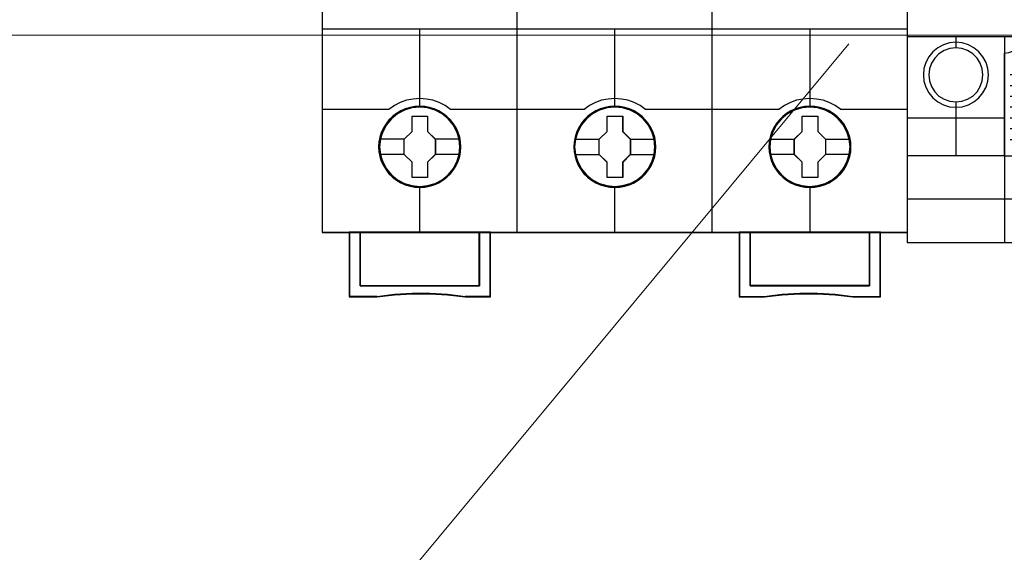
# Model space of a CAD drawing. Header units: millimetres. Extents: x -1290 to 1795, y -4192 to -1311.
# Tile 427 of 656: x 1475 to 1493, y -3669 to -3659. Entities that reach past the tile are written whole.
import ezdxf

# ---------------------------------------------------------------- set-up
doc = ezdxf.new("R2010")
doc.units = ezdxf.units.MM
doc.layers.add('45', color=7, linetype='Continuous')
doc.layers.add('Aparatura', color=7, linetype='Continuous', lineweight=13)
doc.styles.get("Standard").update_dxf_attribs({"font": 'ARIALN.TTF', "width": 0.8})

# ---------------------------------------------------------------- blocks, each defined once
blk = doc.blocks.new('*U197')
at = {"layer": '45', "color": 7}
for points in [[(567.421972, -83.678926), (549.409727, -83.678926), (549.409727, -165.701694), (567.421972, -165.701694), (585.423077, -165.701694), (603.435322, -165.701694), (603.435322, -83.678926), (585.423077, -83.678926), (567.421972, -83.678926)], [(562.207478, -157.791343), (562.185113, -157.33861), (562.112428, -156.891399), (561.955876, -156.460751), (561.776959, -156.046667), (561.542131, -155.654667), (561.262574, -155.306836), (560.932696, -154.986611), (560.56368, -154.710554), (560.194664, -154.467625), (559.764146, -154.279907), (559.333627, -154.152921), (558.875153, -154.070104), (558.42227, -154.048019), (557.963796, -154.070104), (557.522095, -154.152921), (557.074804, -154.279907), (556.661059, -154.467625), (556.269678, -154.710554), (555.911845, -154.986611), (555.576376, -155.306836), (555.313592, -155.654667), (555.067581, -156.046667), (554.8663, -156.460751), (554.748886, -156.891399), (554.659428, -157.33861), (554.625881, -157.791343), (554.659428, -158.238554), (554.748886, -158.680244), (554.8663, -159.110892), (555.067581, -159.524976), (555.313592, -159.916976), (555.576376, -160.275849), (555.911845, -160.596075), (556.269678, -160.872131), (556.661059, -161.104018), (557.074804, -161.286215), (557.522095, -161.424244), (557.963796, -161.512582), (558.42227, -161.534666), (558.875153, -161.512582), (559.333627, -161.424244), (559.764146, -161.286215), (560.194664, -161.104018), (560.56368, -160.872131), (560.932696, -160.596075), (561.262574, -160.275849), (561.542131, -159.916976), (561.776959, -159.524976), (561.955876, -159.110892), (562.112428, -158.680244), (562.185113, -158.238554), (562.207478, -157.791343)], [(562.207478, -157.791343), (562.185113, -157.33861), (562.112428, -156.891399), (561.955876, -156.460751), (561.776959, -156.046667), (561.542131, -155.654667), (561.262574, -155.306836), (560.932696, -154.986611), (560.56368, -154.710554), (560.194664, -154.467625), (559.764146, -154.279907), (559.333627, -154.152921), (558.875153, -154.070104), (558.42227, -154.048019), (557.963796, -154.070104), (557.522095, -154.152921), (557.074804, -154.279907), (556.661059, -154.467625), (556.269678, -154.710554), (555.911845, -154.986611), (555.576376, -155.306836), (555.313592, -155.654667), (555.067581, -156.046667), (554.8663, -156.460751), (554.748886, -156.891399), (554.659428, -157.33861), (554.625881, -157.791343), (554.659428, -158.238554), (554.748886, -158.680244), (554.8663, -159.110892), (555.067581, -159.524976), (555.313592, -159.916976), (555.576376, -160.275849), (555.911845, -160.596075), (556.269678, -160.872131), (556.661059, -161.104018), (557.074804, -161.286215), (557.522095, -161.424244), (557.963796, -161.512582), (558.42227, -161.534666), (558.875153, -161.512582), (559.333627, -161.424244), (559.764146, -161.286215), (560.194664, -161.104018), (560.56368, -160.872131), (560.932696, -160.596075), (561.262574, -160.275849), (561.542131, -159.916976), (561.776959, -159.524976), (561.955876, -159.110892), (562.112428, -158.680244), (562.185113, -158.238554), (562.207478, -157.791343)], [(562.191362, -157.790445), (562.169092, -157.339558), (562.096716, -156.89417), (561.94083, -156.465278), (561.762674, -156.052882), (561.528844, -155.66248), (561.250475, -155.316067), (560.922, -154.997147), (560.554553, -154.722216), (560.187106, -154.480277), (559.758417, -154.293324), (559.329729, -154.166856), (558.873204, -154.084377), (558.422247, -154.062382), (557.965722, -154.084377), (557.525899, -154.166856), (557.080508, -154.293324), (556.668522, -154.480277), (556.278806, -154.722216), (555.922494, -154.997147), (555.588451, -155.316067), (555.326784, -155.66248), (555.081819, -156.052882), (554.881394, -156.465278), (554.764479, -156.89417), (554.675401, -157.339558), (554.641996, -157.790445), (554.675401, -158.235833), (554.764479, -158.675722), (554.881394, -159.104615), (555.081819, -159.517011), (555.326784, -159.907413), (555.588451, -160.264823), (555.922494, -160.583743), (556.278806, -160.858674), (556.668522, -161.089616), (557.080508, -161.27107), (557.525899, -161.408536), (557.965722, -161.496513), (558.422247, -161.518508), (558.873204, -161.496513), (559.329729, -161.408536), (559.758417, -161.27107), (560.187106, -161.089616), (560.554553, -160.858674), (560.922, -160.583743), (561.250475, -160.264823), (561.528844, -159.907413), (561.762674, -159.517011), (561.94083, -159.104615), (562.096716, -158.675722), (562.169092, -158.235833), (562.191362, -157.790445)], [(580.208847, -157.796661), (580.186481, -157.349458), (580.113794, -156.902255), (579.957238, -156.466094), (579.778316, -156.052017), (579.543481, -155.665545), (579.263915, -155.312199), (578.934028, -154.99198), (578.570593, -154.715929), (578.195975, -154.473003), (577.765444, -154.29081), (577.334913, -154.158305), (576.876426, -154.07549), (576.42353, -154.053405), (575.970634, -154.07549), (575.523329, -154.158305), (575.076024, -154.29081), (574.662267, -154.473003), (574.270875, -154.715929), (573.913031, -154.99198), (573.577553, -155.312199), (573.314761, -155.665545), (573.068744, -156.052017), (572.873048, -156.466094), (572.750039, -156.902255), (572.660578, -157.349458), (572.632621, -157.796661), (572.660578, -158.249385), (572.750039, -158.685547), (572.873048, -159.116187), (573.068744, -159.530264), (573.314761, -159.922256), (573.577553, -160.281123), (573.913031, -160.601343), (574.270875, -160.882915), (574.662267, -161.109277), (575.076024, -161.296992), (575.523329, -161.429497), (575.970634, -161.517833), (576.42353, -161.545438), (576.876426, -161.517833), (577.334913, -161.429497), (577.765444, -161.296992), (578.195975, -161.109277), (578.570593, -160.882915), (578.934028, -160.601343), (579.263915, -160.281123), (579.543481, -159.922256), (579.778316, -159.530264), (579.957238, -159.116187), (580.113794, -158.685547), (580.186481, -158.249385), (580.208847, -157.796661)], [(580.208847, -157.796661), (580.186481, -157.349458), (580.113794, -156.902255), (579.957238, -156.466094), (579.778316, -156.052017), (579.543481, -155.665545), (579.263915, -155.312199), (578.934028, -154.99198), (578.570593, -154.715929), (578.195975, -154.473003), (577.765444, -154.29081), (577.334913, -154.158305), (576.876426, -154.07549), (576.42353, -154.053405), (575.970634, -154.07549), (575.523329, -154.158305), (575.076024, -154.29081), (574.662267, -154.473003), (574.270875, -154.715929), (573.913031, -154.99198), (573.577553, -155.312199), (573.314761, -155.665545), (573.068744, -156.052017), (572.873048, -156.466094), (572.750039, -156.902255), (572.660578, -157.349458), (572.632621, -157.796661), (572.660578, -158.249385), (572.750039, -158.685547), (572.873048, -159.116187), (573.068744, -159.530264), (573.314761, -159.922256), (573.577553, -160.281123), (573.913031, -160.601343), (574.270875, -160.882915), (574.662267, -161.109277), (575.076024, -161.296992), (575.523329, -161.429497), (575.970634, -161.517833), (576.42353, -161.545438), (576.876426, -161.517833), (577.334913, -161.429497), (577.765444, -161.296992), (578.195975, -161.109277), (578.570593, -160.882915), (578.934028, -160.601343), (579.263915, -160.281123), (579.543481, -159.922256), (579.778316, -159.530264), (579.957238, -159.116187), (580.113794, -158.685547), (580.186481, -158.249385), (580.208847, -157.796661)], [(580.192731, -157.796673), (580.170461, -157.351399), (580.098083, -156.906125), (579.942192, -156.471845), (579.764031, -156.059554), (579.530196, -155.674749), (579.251819, -155.322928), (578.923336, -155.00409), (578.561447, -154.729229), (578.188423, -154.487352), (577.759723, -154.305944), (577.331024, -154.174011), (576.874487, -154.091552), (576.423518, -154.069564), (575.972548, -154.091552), (575.527147, -154.174011), (575.081745, -154.305944), (574.669748, -154.487352), (574.280021, -154.729229), (573.9237, -155.00409), (573.589649, -155.322928), (573.327975, -155.674749), (573.083004, -156.059554), (572.888141, -156.471845), (572.765655, -156.906125), (572.676575, -157.351399), (572.648737, -157.796673), (572.676575, -158.247445), (572.765655, -158.681724), (572.888141, -159.110507), (573.083004, -159.522798), (573.327975, -159.9131), (573.589649, -160.270419), (573.9237, -160.589257), (574.280021, -160.869615), (574.669748, -161.095), (575.081745, -161.281905), (575.527147, -161.413839), (575.972548, -161.501794), (576.423518, -161.52928), (576.874487, -161.501794), (577.331024, -161.413839), (577.759723, -161.281905), (578.188423, -161.095), (578.561447, -160.869615), (578.923336, -160.589257), (579.251819, -160.270419), (579.530196, -159.9131), (579.764031, -159.522798), (579.942192, -159.110507), (580.098083, -158.681724), (580.170461, -158.247445), (580.192731, -157.796673)], [(598.215587, -157.796729), (598.193223, -157.343996), (598.120538, -156.896785), (597.963986, -156.466137), (597.785069, -156.052053), (597.550241, -155.660053), (597.270683, -155.312222), (596.940806, -154.991997), (596.57179, -154.715941), (596.202774, -154.473011), (595.772256, -154.285293), (595.341737, -154.158307), (594.883263, -154.07549), (594.43038, -154.053405), (593.971906, -154.07549), (593.530205, -154.158307), (593.082913, -154.285293), (592.669168, -154.473011), (592.277788, -154.715941), (591.919954, -154.991997), (591.584485, -155.312222), (591.321701, -155.660053), (591.075691, -156.052053), (590.87441, -156.466137), (590.756996, -156.896785), (590.667537, -157.343996), (590.63399, -157.796729), (590.667537, -158.24394), (590.756996, -158.68563), (590.87441, -159.116278), (591.075691, -159.530362), (591.321701, -159.922362), (591.584485, -160.281235), (591.919954, -160.601461), (592.277788, -160.877517), (592.669168, -161.109404), (593.082913, -161.291602), (593.530205, -161.42963), (593.971906, -161.517968), (594.43038, -161.540052), (594.883263, -161.517968), (595.341737, -161.42963), (595.772256, -161.291602), (596.202774, -161.109404), (596.57179, -160.877517), (596.940806, -160.601461), (597.270683, -160.281235), (597.550241, -159.922362), (597.785069, -159.530362), (597.963986, -159.116278), (598.120538, -158.68563), (598.193223, -158.24394), (598.215587, -157.796729)], [(598.215587, -157.796729), (598.193223, -157.343996), (598.120538, -156.896785), (597.963986, -156.466137), (597.785069, -156.052053), (597.550241, -155.660053), (597.270683, -155.312222), (596.940806, -154.991997), (596.57179, -154.715941), (596.202774, -154.473011), (595.772256, -154.285293), (595.341737, -154.158307), (594.883263, -154.07549), (594.43038, -154.053405), (593.971906, -154.07549), (593.530205, -154.158307), (593.082913, -154.285293), (592.669168, -154.473011), (592.277788, -154.715941), (591.919954, -154.991997), (591.584485, -155.312222), (591.321701, -155.660053), (591.075691, -156.052053), (590.87441, -156.466137), (590.756996, -156.896785), (590.667537, -157.343996), (590.63399, -157.796729), (590.667537, -158.24394), (590.756996, -158.68563), (590.87441, -159.116278), (591.075691, -159.530362), (591.321701, -159.922362), (591.584485, -160.281235), (591.919954, -160.601461), (592.277788, -160.877517), (592.669168, -161.109404), (593.082913, -161.291602), (593.530205, -161.42963), (593.971906, -161.517968), (594.43038, -161.540052), (594.883263, -161.517968), (595.341737, -161.42963), (595.772256, -161.291602), (596.202774, -161.109404), (596.57179, -160.877517), (596.940806, -160.601461), (597.270683, -160.281235), (597.550241, -159.922362), (597.785069, -159.530362), (597.963986, -159.116278), (598.120538, -158.68563), (598.193223, -158.24394), (598.215587, -157.796729)], [(598.199472, -157.796729), (598.177202, -157.345951), (598.104826, -156.90067), (597.948939, -156.471881), (597.770783, -156.059584), (597.536953, -155.669276), (597.258585, -155.322947), (596.930109, -155.004104), (596.562662, -154.729239), (596.195215, -154.487358), (595.766527, -154.30045), (595.337839, -154.174012), (594.881314, -154.091553), (594.430356, -154.069564), (593.973831, -154.091553), (593.534008, -154.174012), (593.088618, -154.30045), (592.676632, -154.487358), (592.286915, -154.729239), (591.930603, -155.004104), (591.59656, -155.322947), (591.334894, -155.669276), (591.089929, -156.059584), (590.889503, -156.471881), (590.772588, -156.90067), (590.68351, -157.345951), (590.650106, -157.796729), (590.68351, -158.24201), (590.772588, -158.681793), (590.889503, -159.110582), (591.089929, -159.522879), (591.334894, -159.913187), (591.59656, -160.270511), (591.930603, -160.589354), (592.286915, -160.864219), (592.676632, -161.095105), (593.088618, -161.276516), (593.534008, -161.413948), (593.973831, -161.501905), (594.430356, -161.523894), (594.881314, -161.501905), (595.337839, -161.413948), (595.766527, -161.276516), (596.195215, -161.095105), (596.562662, -160.864219), (596.930109, -160.589354), (597.258585, -160.270511), (597.536953, -159.913187), (597.770783, -159.522879), (597.948939, -159.110582), (598.104826, -158.681793), (598.177202, -158.24201), (598.199472, -157.796729)], [(557.707075, -154.943903), (559.148287, -154.943903), (559.148287, -156.370495), (559.868893, -157.072732), (559.868893, -158.493795), (559.148287, -159.21262), (559.148287, -160.622624), (557.707075, -160.622624), (557.707075, -159.21262), (556.975209, -158.493795), (556.975209, -157.072732), (557.707075, -156.370495), (557.707075, -154.943903)], [(557.707075, -154.943903), (559.148287, -154.943903), (559.148287, -154.943903), (559.148287, -156.370495), (559.148287, -156.370495), (559.868893, -157.072732), (559.868893, -157.072732), (559.868893, -158.493795), (559.868893, -158.493795), (559.148287, -159.21262), (559.148287, -159.21262), (559.148287, -160.622624), (559.148287, -160.622624), (557.707075, -160.622624), (557.707075, -160.622624), (557.707075, -159.21262), (557.707075, -159.21262), (556.975209, -158.493795), (556.975209, -158.493795), (556.975209, -157.072732), (556.975209, -157.072732), (557.707075, -156.370495), (557.707075, -156.370495), (557.707075, -154.943903), (557.707075, -154.943903)], [(557.715038, -154.960062), (559.140198, -154.960062), (559.140198, -156.378535), (559.852778, -157.076776), (559.852778, -158.489751), (559.140198, -159.204486), (559.140198, -160.606466), (557.715038, -160.606466), (557.715038, -159.204486), (556.991325, -158.489751), (556.991325, -157.076776), (557.715038, -156.378535), (557.715038, -154.960062)], [(575.714073, -154.954676), (577.155286, -154.954676), (577.155286, -156.375738), (577.870262, -157.083505), (577.870262, -158.504567), (577.155286, -159.223392), (577.155286, -160.633396), (575.714073, -160.633396), (575.714073, -159.223392), (574.976578, -158.504567), (574.976578, -157.083505), (575.714073, -156.375738), (575.714073, -154.954676)], [(575.714073, -154.954676), (577.155286, -154.954676), (577.155286, -154.954676), (577.155286, -156.375738), (577.155286, -156.375738), (577.870262, -157.083505), (577.870262, -157.083505), (577.870262, -158.504567), (577.870262, -158.504567), (577.155286, -159.223392), (577.155286, -159.223392), (577.155286, -160.633396), (577.155286, -160.633396), (575.714073, -160.633396), (575.714073, -160.633396), (575.714073, -159.223392), (575.714073, -159.223392), (574.976578, -158.504567), (574.976578, -158.504567), (574.976578, -157.083505), (574.976578, -157.083505), (575.714073, -156.375738), (575.714073, -156.375738), (575.714073, -154.954676), (575.714073, -154.954676)], [(575.721974, -154.970834), (577.147134, -154.970834), (577.147134, -156.383809), (577.854146, -157.087548), (577.854146, -158.500523), (577.147134, -159.215258), (577.147134, -160.617238), (575.721974, -160.617238), (575.721974, -159.215258), (574.992693, -158.500523), (574.992693, -157.087548), (575.721974, -156.383809), (575.721974, -154.970834)], [(593.715184, -154.954676), (595.156397, -154.954676), (595.156397, -156.375774), (595.877003, -157.078029), (595.877003, -158.499127), (595.156397, -159.217971), (595.156397, -160.62801), (593.715184, -160.62801), (593.715184, -159.217971), (592.983318, -158.499127), (592.983318, -157.078029), (593.715184, -156.375774), (593.715184, -154.954676)], [(593.715184, -154.954676), (595.156397, -154.954676), (595.156397, -154.954676), (595.156397, -156.375774), (595.156397, -156.375774), (595.877003, -157.078029), (595.877003, -157.078029), (595.877003, -158.499127), (595.877003, -158.499127), (595.156397, -159.217971), (595.156397, -159.217971), (595.156397, -160.62801), (595.156397, -160.62801), (593.715184, -160.62801), (593.715184, -160.62801), (593.715184, -159.217971), (593.715184, -159.217971), (592.983318, -158.499127), (592.983318, -158.499127), (592.983318, -157.078029), (592.983318, -157.078029), (593.715184, -156.375774), (593.715184, -156.375774), (593.715184, -154.954676), (593.715184, -154.954676)], [(593.723148, -154.970834), (595.148308, -154.970834), (595.148308, -156.383837), (595.860887, -157.082092), (595.860887, -158.495095), (595.148308, -159.209844), (595.148308, -160.611852), (593.723148, -160.611852), (593.723148, -159.209844), (592.999434, -158.495095), (592.999434, -157.082092), (593.723148, -156.383837), (593.723148, -154.970834)], [(563.935493, -170.633081), (552.908192, -170.633081), (552.908192, -165.669378), (551.914842, -165.669378), (551.914842, -171.63356), (554.465184, -171.63356), (556.089144, -171.45668), (557.724265, -171.36824), (559.359386, -171.36824), (560.988927, -171.45668), (562.624048, -171.63356), (564.940004, -171.63356), (564.940004, -165.669378), (563.935493, -165.669378), (563.935493, -170.633081)], [(563.937242, -170.637136), (563.937242, -165.669378), (558.422051, -165.669378), (552.90686, -165.669378), (552.90686, -170.637136), (563.937242, -170.637136)], [(587.906836, -165.669378), (587.906836, -171.63356), (590.222792, -171.63356), (591.857913, -171.45668), (593.487454, -171.36824), (595.122575, -171.36824), (596.757696, -171.45668), (598.381656, -171.63356), (600.931998, -171.63356), (600.931998, -165.669378), (599.938648, -165.669378), (599.938648, -170.633081), (588.911347, -170.633081), (588.911347, -165.669378), (587.906836, -165.669378)], [(594.423893, -165.669378), (588.907807, -165.669378), (588.907807, -170.637136), (599.93998, -170.637136), (599.93998, -165.669378), (594.423893, -165.669378)]]:
    blk.add_lwpolyline(points, close=True, dxfattribs=at)
at = {"layer": '45', "color": 139}
for points in [[(567.421972, -83.678926), (549.409727, -83.678926), (549.409727, -165.701694), (567.421972, -165.701694), (585.423077, -165.701694), (603.435322, -165.701694), (603.435322, -83.678926), (585.423077, -83.678926), (567.421972, -83.678926)], [(567.427939, -83.695084), (549.425843, -83.695084), (549.425843, -165.685536), (567.427939, -165.685536), (585.418901, -165.685536), (603.420997, -165.685536), (603.420997, -83.695084), (585.418901, -83.695084), (567.427939, -83.695084)], [(562.123317, -157.785889), (562.050636, -157.068111), (561.843774, -156.388982), (561.502731, -155.754024), (561.044279, -155.196366), (560.479601, -154.743613), (559.836651, -154.40681), (559.137792, -154.191476), (558.41657, -154.12522), (557.695347, -154.191476), (557.00767, -154.40681), (556.36472, -154.743613), (555.800042, -155.196366), (555.341591, -155.754024), (555.000547, -156.388982), (554.782503, -157.068111), (554.715413, -157.785889), (554.782503, -158.503667), (555.000547, -159.188317), (555.341591, -159.817754), (555.800042, -160.375412), (556.36472, -160.828165), (557.00767, -161.164968), (557.695347, -161.37478), (558.41657, -161.45208), (559.137792, -161.37478), (559.836651, -161.164968), (560.479601, -160.828165), (561.044279, -160.375412), (561.502731, -159.817754), (561.843774, -159.188317), (562.050636, -158.503667), (562.123317, -157.785889)], [(562.128689, -157.791343), (562.05601, -157.073551), (561.849154, -156.388888), (561.50253, -155.753919), (561.038502, -155.201772), (560.485022, -154.749011), (559.84209, -154.40668), (559.143252, -154.196864), (558.422051, -154.130606), (557.70085, -154.196864), (557.002012, -154.40668), (556.364671, -154.749011), (555.805601, -155.201772), (555.335981, -155.753919), (554.994948, -156.388888), (554.788092, -157.073551), (554.715413, -157.791343), (554.788092, -158.503613), (554.994948, -159.193797), (555.335981, -159.823245), (555.805601, -160.375392), (556.364671, -160.828153), (557.002012, -161.170484), (557.70085, -161.3803), (558.422051, -161.45208), (559.143252, -161.3803), (559.84209, -161.170484), (560.485022, -160.828153), (561.038502, -160.375392), (561.50253, -159.823245), (561.849154, -159.193797), (562.05601, -158.503613), (562.128689, -157.791343)], [(580.130058, -157.785889), (580.051788, -157.068111), (579.844932, -156.388982), (579.503899, -155.754024), (579.045461, -155.196366), (578.4808, -154.743613), (577.837869, -154.40681), (577.144621, -154.191476), (576.417829, -154.12522), (575.696628, -154.191476), (575.008971, -154.40681), (574.36604, -154.743613), (573.801379, -155.196366), (573.342941, -155.754024), (573.001908, -156.388982), (572.789461, -157.068111), (572.716782, -157.785889), (572.789461, -158.503667), (573.001908, -159.188317), (573.342941, -159.817754), (573.801379, -160.375412), (574.36604, -160.828165), (575.008971, -161.164968), (575.696628, -161.37478), (576.417829, -161.45208), (577.144621, -161.37478), (577.837869, -161.164968), (578.4808, -160.828165), (579.045461, -160.375412), (579.503899, -159.817754), (579.844932, -159.188317), (580.051788, -158.503667), (580.130058, -157.785889)], [(580.130058, -157.791343), (580.057379, -157.073551), (579.850523, -156.388888), (579.503899, -155.753919), (579.03987, -155.201772), (578.486391, -154.749011), (577.843459, -154.40668), (577.144621, -154.196864), (576.42342, -154.130606), (575.702219, -154.196864), (575.003381, -154.40668), (574.36604, -154.749011), (573.806969, -155.201772), (573.342941, -155.753919), (572.996317, -156.388888), (572.789461, -157.073551), (572.716782, -157.791343), (572.789461, -158.503613), (572.996317, -159.193797), (573.342941, -159.823245), (573.806969, -160.375392), (574.36604, -160.828153), (575.003381, -161.170484), (575.702219, -161.3803), (576.42342, -161.45208), (577.144621, -161.3803), (577.843459, -161.170484), (578.486391, -160.828153), (579.03987, -160.375392), (579.503899, -159.823245), (579.850523, -159.193797), (580.057379, -158.503613), (580.130058, -157.791343)], [(598.131427, -157.791343), (598.058748, -157.073551), (597.851892, -156.388888), (597.510859, -155.753919), (597.041239, -155.201772), (596.487759, -154.749011), (595.844828, -154.40668), (595.14599, -154.196864), (594.424789, -154.130606), (593.703588, -154.196864), (593.004749, -154.40668), (592.367409, -154.749011), (591.808338, -155.201772), (591.34431, -155.753919), (590.997686, -156.388888), (590.79083, -157.073551), (590.718151, -157.791343), (590.79083, -158.503613), (590.997686, -159.193797), (591.34431, -159.823245), (591.808338, -160.375392), (592.367409, -160.828153), (593.004749, -161.170484), (593.703588, -161.3803), (594.424789, -161.45208), (595.14599, -161.3803), (595.844828, -161.170484), (596.487759, -160.828153), (597.041239, -160.375392), (597.510859, -159.823245), (597.851892, -159.193797), (598.058748, -158.503613), (598.131427, -157.791343)], [(598.131427, -157.785889), (598.053155, -157.068111), (597.846293, -156.388982), (597.505249, -155.754024), (597.046798, -155.196366), (596.48212, -154.743613), (595.83917, -154.40681), (595.145902, -154.191476), (594.424679, -154.12522), (593.697866, -154.191476), (593.010189, -154.40681), (592.367239, -154.743613), (591.802561, -155.196366), (591.344109, -155.754024), (591.003066, -156.388982), (590.790613, -157.068111), (590.723523, -157.785889), (590.790613, -158.503667), (591.003066, -159.188317), (591.344109, -159.817754), (591.802561, -160.375412), (592.367239, -160.828165), (593.010189, -161.164968), (593.697866, -161.37478), (594.424679, -161.45208), (595.145902, -161.37478), (595.83917, -161.164968), (596.48212, -160.828165), (597.046798, -160.375412), (597.505249, -159.817754), (597.846293, -159.188317), (598.053155, -158.503667), (598.131427, -157.785889)]]:
    blk.add_lwpolyline(points, close=True, dxfattribs=at)
for points in [[(567.411096, -165.701694), (567.411096, -119.964925)], [(585.401721, -165.701694), (585.401721, -119.964925)], [(549.409727, -146.900695), (567.445119, -146.900695)], [(558.405935, -146.900695), (558.405935, -154.146764)], [(567.411096, -146.900695), (585.433953, -146.900695)], [(576.407304, -146.900695), (576.407304, -154.146764)], [(585.401721, -146.900695), (603.435322, -146.900695)], [(594.408673, -146.900695), (594.408673, -154.146764)], [(561.27097, -154.34964), (560.761614, -153.986419), (560.218675, -153.702652), (559.642152, -153.492665), (559.037643, -153.373483), (558.421938, -153.32808), (557.806234, -153.373483), (557.207322, -153.492665), (556.625202, -153.702652), (556.082263, -153.986419), (555.578505, -154.34964)], [(579.266967, -154.34964), (578.763189, -153.986419), (578.220228, -153.702652), (577.638085, -153.492665), (577.039149, -153.373483), (576.42342, -153.32808), (575.807691, -153.373483), (575.208755, -153.492665), (574.626612, -153.702652), (574.083651, -153.986419), (573.579873, -154.34964)], [(597.268335, -154.34964), (596.764419, -153.986419), (596.21571, -153.702652), (595.639006, -153.492665), (595.039905, -153.373483), (594.424007, -153.32808), (593.808109, -153.373483), (593.203409, -153.492665), (592.626705, -153.702652), (592.083595, -153.986419), (591.57408, -154.34964)], [(549.409727, -154.317323), (555.610736, -154.317323)], [(561.238738, -154.317323), (567.445119, -154.317323)], [(567.411096, -154.317323), (573.612105, -154.317323)], [(579.234735, -154.317323), (585.433953, -154.317323)], [(585.401721, -154.317323), (591.608102, -154.317323)], [(597.236104, -154.317323), (603.435322, -154.317323)], [(558.405935, -161.430535), (558.405935, -165.701694)], [(576.407304, -161.430535), (576.407304, -165.701694)], [(594.408673, -161.430535), (594.408673, -165.701694)], [(551.914842, -165.669378), (551.914842, -171.63356)], [(558.438167, -165.669378), (551.914842, -165.669378)], [(552.90686, -165.669378), (552.90686, -170.637136)], [(563.905011, -170.637136), (563.905011, -165.669378)], [(564.907773, -165.669378), (564.907773, -171.63356)], [(587.906836, -165.669378), (587.906836, -171.63356)], [(588.907807, -170.637136), (588.907807, -165.669378)], [(599.907748, -165.669378), (599.907748, -170.637136)], [(600.897976, -165.669378), (600.897976, -171.63356)], [(552.90686, -170.604819), (563.937242, -170.604819)], [(599.93998, -170.604819), (588.907807, -170.604819)], [(554.491582, -171.599448), (551.914842, -171.599448)], [(562.63007, -171.63356), (560.992573, -171.434874), (559.360665, -171.335531), (557.723167, -171.335531), (556.08567, -171.434874), (554.459351, -171.63356)], [(564.940004, -171.599448), (562.597839, -171.599448)], [(587.906836, -171.599448), (590.249001, -171.599448)], [(598.387489, -171.63356), (596.76117, -171.434874), (595.123672, -171.335531), (593.486175, -171.335531), (591.854267, -171.434874), (590.21677, -171.63356)], [(598.355258, -171.599448), (600.931998, -171.599448)]]:
    blk.add_lwpolyline(points, dxfattribs=at)
at = {"layer": '45', "color": 59}
blk.add_lwpolyline([(567.411096, -165.701694), (567.411096, -119.964925)], dxfattribs=at)
at = {"layer": '45', "color": 7}
for points in [[(554.699297, -157.060632), (557.00744, -157.060632)], [(559.836662, -157.060632), (562.134061, -157.060632)], [(572.706038, -157.071404), (575.008809, -157.071404)], [(577.838031, -157.071404), (580.13543, -157.071404)], [(590.705616, -157.066018), (593.01555, -157.066018)], [(595.844771, -157.066018), (598.142171, -157.066018)], [(554.699297, -158.473579), (557.00744, -158.473579)], [(559.836662, -158.473579), (562.134061, -158.473579)], [(572.706038, -158.484351), (575.008809, -158.484351)], [(577.838031, -158.484351), (580.13543, -158.484351)], [(590.705616, -158.478965), (593.01555, -158.478965)], [(595.844771, -158.478965), (598.142171, -158.478965)]]:
    blk.add_lwpolyline(points, dxfattribs=at)
at = {"layer": '45', "color": 59}
for points in [[(563.935493, -170.633081), (552.908192, -170.633081), (552.908192, -165.669378), (551.914842, -165.669378), (551.914842, -171.63356), (554.465184, -171.63356), (556.089144, -171.45668), (557.724265, -171.36824), (559.359386, -171.36824), (560.988927, -171.45668), (562.624048, -171.63356), (564.940004, -171.63356), (564.940004, -165.669378), (563.935493, -165.669378), (563.935493, -170.633081)], [(563.921863, -170.622043), (552.92185, -170.622043), (552.92185, -165.683741), (551.930958, -165.683741), (551.930958, -171.617402), (554.474989, -171.617402), (556.09493, -171.441427), (557.726005, -171.353439), (559.35708, -171.353439), (560.982588, -171.441427), (562.613663, -171.617402), (564.923888, -171.617402), (564.923888, -165.683741), (563.921863, -165.683741), (563.921863, -170.622043)], [(563.937242, -170.637136), (563.937242, -165.669378), (558.422051, -165.669378), (552.90686, -165.669378), (552.90686, -170.637136), (563.937242, -170.637136)], [(563.922917, -170.622773), (563.922917, -165.683741), (558.422051, -165.683741), (552.921185, -165.683741), (552.921185, -170.622773), (563.922917, -170.622773)], [(587.906836, -165.669378), (587.906836, -171.63356), (590.222792, -171.63356), (591.857913, -171.45668), (593.487454, -171.36824), (595.122575, -171.36824), (596.757696, -171.45668), (598.381656, -171.63356), (600.931998, -171.63356), (600.931998, -165.669378), (599.938648, -165.669378), (599.938648, -170.633081), (588.911347, -170.633081), (588.911347, -165.669378), (587.906836, -165.669378)], [(587.922952, -165.683741), (587.922952, -171.617402), (590.233177, -171.617402), (591.864252, -171.441427), (593.48976, -171.353439), (595.120835, -171.353439), (596.75191, -171.441427), (598.371851, -171.617402), (600.915882, -171.617402), (600.915882, -165.683741), (599.92499, -165.683741), (599.92499, -170.622043), (588.924977, -170.622043), (588.924977, -165.683741), (587.922952, -165.683741)], [(594.423893, -165.669378), (588.907807, -165.669378), (588.907807, -170.637136), (599.93998, -170.637136), (599.93998, -165.669378), (594.423893, -165.669378)], [(594.423893, -165.683741), (588.923923, -165.683741), (588.923923, -170.622773), (599.923864, -170.622773), (599.923864, -165.683741), (594.423893, -165.683741)]]:
    blk.add_lwpolyline(points, close=True, dxfattribs=at)
blk = doc.blocks.new('*U199')
at = {"layer": '45', "color": 7}
for points in [[(621.391924, -83.678926), (612.397416, -83.678926), (612.397416, -83.678926), (603.397718, -83.678926), (603.397718, -83.678926), (603.397718, -166.635281), (603.397718, -166.635281), (612.397416, -166.635281), (612.397416, -166.635281), (621.391924, -166.635281), (621.391924, -166.635281), (621.391924, -83.678926), (621.391924, -83.678926)], [(621.386553, -83.682516), (612.397415, -83.682516), (603.40309, -83.682516), (603.40309, -166.63169), (612.397415, -166.63169), (621.386553, -166.63169), (621.386553, -83.682516)], [(621.390672, -91.668888), (612.392135, -91.668888), (612.407713, -91.637752), (612.407713, -101.113607), (612.392135, -101.17588), (612.78157, -101.217395), (613.13985, -101.373078), (613.451398, -101.606601), (613.695443, -101.917965), (613.840832, -102.286413), (613.897949, -102.675619), (613.892757, -102.66524), (619.890051, -102.66524), (619.895243, -102.675619), (619.941975, -102.286413), (620.097749, -101.917965), (620.33141, -101.606601), (620.642958, -101.373078), (621.011622, -101.217395), (621.390672, -101.17588), (621.40625, -101.113607), (621.40625, -91.637752), (621.390672, -91.668888)], [(621.387106, -91.672459), (612.397507, -91.672459), (612.413069, -91.641343), (612.413069, -101.111033), (612.397507, -101.173265), (612.786555, -101.214753), (613.144479, -101.370334), (613.455717, -101.603706), (613.699521, -101.914868), (613.844765, -102.283076), (613.901826, -102.672028), (613.896638, -102.661656), (619.887975, -102.661656), (619.893163, -102.672028), (619.939848, -102.283076), (620.095468, -101.914868), (620.328896, -101.603706), (620.640135, -101.370334), (621.008433, -101.214753), (621.387106, -101.173265), (621.402668, -101.111033), (621.402668, -91.641343), (621.387106, -91.672459)], [(618.088182, -119.656123), (618.897554, -119.656123), (618.897554, -119.656123), (618.897554, -124.654403), (618.897554, -124.654403), (618.088182, -124.654403), (618.088182, -124.654403), (618.088182, -119.656123), (618.088182, -119.656123)], [(618.091763, -119.659714), (618.892182, -119.659714), (618.892182, -124.649017), (618.091763, -124.649017), (618.091763, -119.659714)], [(618.736396, -124.249799), (618.705171, -124.129751), (618.616702, -124.041019), (618.491805, -124.004483), (618.372111, -124.041019), (618.26803, -124.129751), (618.236805, -124.249799), (618.26803, -124.385506), (618.372111, -124.474238), (618.491805, -124.510774), (618.616702, -124.474238), (618.705171, -124.385506), (618.736396, -124.249799)], [(616.892926, -132.649136), (607.902089, -132.649136), (607.902089, -132.649136), (607.590628, -132.695899), (607.310313, -132.841385), (607.087099, -133.064809), (606.946942, -133.340193), (606.900223, -133.641556), (606.900223, -133.641556), (606.900223, -136.64999), (606.900223, -136.64999), (606.946942, -136.961745), (607.087099, -137.242324), (607.310313, -137.465749), (607.590628, -137.611234), (607.902089, -137.652801), (607.902089, -137.652801), (616.892926, -137.652801), (616.892926, -137.652801), (617.209578, -137.611234), (617.484702, -137.465749), (617.707915, -137.242324), (617.853264, -136.961745), (617.894792, -136.64999), (617.894792, -136.64999), (617.894792, -133.641556), (617.894792, -133.641556), (617.853264, -133.340193), (617.707915, -133.064809), (617.484702, -132.841385), (617.209578, -132.695899), (616.892926, -132.649136), (616.892926, -132.649136)], [(616.889997, -132.652727), (607.905017, -132.652727), (607.593759, -132.699406), (607.313627, -132.844631), (607.090559, -133.067654), (606.950493, -133.342544), (606.903804, -133.643366), (606.903804, -136.646403), (606.950493, -136.957599), (607.090559, -137.237675), (607.313627, -137.460698), (607.593759, -137.605923), (607.905017, -137.647415), (616.889997, -137.647415), (617.206443, -137.605923), (617.481388, -137.460698), (617.704456, -137.237675), (617.84971, -136.957599), (617.891211, -136.646403), (617.891211, -133.643366), (617.84971, -133.342544), (617.704456, -133.067654), (617.481388, -132.844631), (617.206443, -132.699406), (616.889997, -132.652727)], [(620.899497, -144.397876), (619.389982, -143.132237), (619.389982, -143.132237), (619.389982, -143.528075), (619.389982, -143.528075), (620.429406, -144.397876), (620.429406, -144.397876), (619.389982, -145.267678), (619.389982, -145.267678), (619.389982, -145.658307), (619.389982, -145.658307), (620.899497, -144.397876), (620.899497, -144.397876)], [(620.894125, -144.397865), (619.393563, -143.137623), (619.393563, -143.531773), (620.426822, -144.397865), (619.393563, -145.263957), (619.393563, -145.652921), (620.894125, -144.397865)], [(603.90089, -144.137638), (603.90089, -144.642134), (618.892182, -144.642134), (618.892182, -144.137638), (603.90089, -144.137638)], [(612.392135, -149.138241), (612.781624, -149.086343), (613.139954, -148.941029), (613.451545, -148.697109), (613.695625, -148.385721), (613.841034, -148.027626), (613.898159, -147.638392), (613.882579, -147.633202), (619.91706, -147.633202), (619.896287, -147.638392), (619.943026, -148.027626), (620.098821, -148.385721), (620.332515, -148.697109), (620.644106, -148.941029), (621.012822, -149.086343), (621.391924, -149.138241), (621.391924, -149.138241), (621.391924, -158.645934), (621.391924, -158.645934), (612.392135, -158.645934), (612.392135, -158.645934), (612.392135, -149.138241), (612.392135, -149.138241)], [(612.397507, -149.140604), (612.786531, -149.088749), (613.144433, -148.943553), (613.455652, -148.699832), (613.699441, -148.388699), (613.844676, -148.030895), (613.901733, -147.641978), (613.886172, -147.636793), (619.913449, -147.636793), (619.892701, -147.641978), (619.939384, -148.030895), (620.094993, -148.388699), (620.328408, -148.699832), (620.639627, -148.943553), (621.007903, -149.088749), (621.386553, -149.140604), (621.386553, -158.640547), (612.397507, -158.640547), (612.397507, -149.140604)], [(610.904108, -151.142936), (610.846959, -150.556071), (610.680708, -149.984787), (610.400159, -149.475824), (610.020898, -149.018796), (609.563707, -148.639671), (609.054562, -148.359223), (608.483074, -148.193031), (607.906389, -148.135902), (607.314119, -148.193031), (606.747826, -148.359223), (606.233486, -148.639671), (605.776295, -149.018796), (605.402229, -149.475824), (605.12168, -149.984787), (604.955429, -150.556071), (604.89828, -151.142936), (604.955429, -151.724607), (605.12168, -152.290698), (605.402229, -152.804854), (605.776295, -153.261882), (606.233486, -153.641007), (606.747826, -153.916262), (607.314119, -154.082454), (607.906389, -154.139583), (608.483074, -154.082454), (609.054562, -153.916262), (609.563707, -153.641007), (610.020898, -153.261882), (610.400159, -152.804854), (610.680708, -152.290698), (610.846959, -151.724607), (610.904108, -151.142936)], [(610.400936, -151.143033), (610.333376, -150.587071), (610.156679, -150.051891), (609.855255, -149.584259), (609.465482, -149.184174), (608.987361, -148.882811), (608.452073, -148.70615), (607.906391, -148.638603), (607.350315, -148.70615), (606.815027, -148.882811), (606.336906, -149.184174), (605.947133, -149.584259), (605.645709, -150.051891), (605.463815, -150.587071), (605.401452, -151.143033), (605.463815, -151.704192), (605.645709, -152.223784), (605.947133, -152.707004), (606.336906, -153.096697), (606.815027, -153.39806), (607.350315, -153.585113), (607.906391, -153.642268), (608.452073, -153.585113), (608.987361, -153.39806), (609.465482, -153.096697), (609.855255, -152.707004), (610.156679, -152.223784), (610.333376, -151.704192), (610.400936, -151.143033)], [(619.898525, -151.142936), (619.846558, -150.556071), (619.664672, -149.984787), (619.389244, -149.475824), (619.020274, -149.018796), (618.56296, -148.639671), (618.038089, -148.359223), (617.482036, -148.193031), (616.889607, -148.135902), (616.312767, -148.193031), (615.746322, -148.359223), (615.22145, -148.639671), (614.774529, -149.018796), (614.395166, -149.475824), (614.119739, -149.984787), (613.948246, -150.556071), (613.896278, -151.142936), (613.948246, -151.724607), (614.119739, -152.290698), (614.395166, -152.804854), (614.774529, -153.261882), (615.22145, -153.641007), (615.746322, -153.916262), (616.312767, -154.082454), (616.889607, -154.139583), (617.482036, -154.082454), (618.038089, -153.916262), (618.56296, -153.641007), (619.020274, -153.261882), (619.389244, -152.804854), (619.664672, -152.290698), (619.846558, -151.724607), (619.898525, -151.142936)], [(619.398935, -151.143033), (619.331372, -150.587071), (619.154669, -150.051891), (618.853234, -149.584259), (618.453053, -149.184174), (617.98531, -148.882811), (617.450003, -148.70615), (616.888711, -148.638603), (616.332616, -148.70615), (615.807703, -148.882811), (615.329565, -149.184174), (614.939779, -149.584259), (614.638344, -150.051891), (614.451247, -150.587071), (614.394078, -151.143033), (614.451247, -151.704192), (614.638344, -152.223784), (614.939779, -152.707004), (615.329565, -153.096697), (615.807703, -153.39806), (616.332616, -153.585113), (616.888711, -153.642268), (617.450003, -153.585113), (617.98531, -153.39806), (618.453053, -153.096697), (618.853234, -152.707004), (619.154669, -152.223784), (619.331372, -151.704192), (619.398935, -151.143033)], [(619.395354, -151.143926), (619.327912, -150.588961), (619.151524, -150.054742), (618.850629, -149.587949), (618.451164, -149.188581), (617.984257, -148.887759), (617.449908, -148.711415), (616.88962, -148.643989), (616.33452, -148.711415), (615.810546, -148.887759), (615.333264, -149.188581), (614.944175, -149.587949), (614.643279, -150.054742), (614.456516, -150.588961), (614.39945, -151.143926), (614.456516, -151.704078), (614.643279, -152.222738), (614.944175, -152.705091), (615.333264, -153.094085), (615.810546, -153.394908), (616.33452, -153.581625), (616.88962, -153.638677), (617.449908, -153.581625), (617.984257, -153.394908), (618.451164, -153.094085), (618.850629, -152.705091), (619.151524, -152.222738), (619.327912, -151.704078), (619.395354, -151.143926)], [(616.545723, -149.640413), (616.545723, -150.644495), (616.550931, -150.639292), (615.78541, -150.639292), (615.78541, -150.644495), (615.78541, -151.648577), (615.78541, -151.643374), (616.545723, -151.643374), (616.545723, -151.648577), (616.545723, -152.642253), (616.545723, -152.642253), (617.248752, -152.642253), (617.248752, -152.642253), (617.248752, -151.648577), (617.248752, -151.643374), (617.993442, -151.643374), (617.998649, -151.648577), (617.998649, -150.644495), (617.993442, -150.639292), (617.248752, -150.639292), (617.248752, -150.644495), (617.248752, -149.640413), (617.248752, -149.640413), (616.545723, -149.640413), (616.545723, -149.640413)], [(616.546844, -149.644004), (616.546844, -150.645083), (616.552035, -150.639896), (615.788992, -150.639896), (615.788992, -150.645083), (615.788992, -151.646162), (615.788992, -151.640975), (616.546844, -151.640975), (616.546844, -151.646162), (616.546844, -152.636867), (617.247598, -152.636867), (617.247598, -151.646162), (617.247598, -151.640975), (617.989877, -151.640975), (617.995068, -151.646162), (617.995068, -150.645083), (617.989877, -150.639896), (617.247598, -150.639896), (617.247598, -150.645083), (617.247598, -149.644004), (616.546844, -149.644004)], [(614.440635, -158.635161), (614.617406, -159.18263), (614.908558, -159.662316), (615.308891, -160.074221), (615.787212, -160.38706), (616.322724, -160.579977), (616.88943, -160.647759), (617.461336, -160.579977), (617.996847, -160.38706), (618.475168, -160.074221), (618.875502, -159.662316), (619.166654, -159.18263), (619.343425, -158.635161), (618.896299, -158.635161), (618.495965, -159.057494), (618.017644, -159.370333), (617.471734, -159.573678), (616.88943, -159.64146), (616.322724, -159.573678), (615.776814, -159.370333), (615.288095, -159.057494), (614.887761, -158.635161), (614.440635, -158.635161)], [(614.446007, -158.640547), (614.62239, -159.185085), (614.912904, -159.662204), (615.312361, -160.071904), (615.789634, -160.383069), (616.323972, -160.574954), (616.889436, -160.642373), (617.460088, -160.574954), (617.994426, -160.383069), (618.471699, -160.071904), (618.871156, -159.662204), (619.16167, -159.185085), (619.338053, -158.640547), (618.891907, -158.640547), (618.49245, -159.06062), (618.015177, -159.371784), (617.470464, -159.574041), (616.889436, -159.64146), (616.323972, -159.574041), (615.779258, -159.371784), (615.29161, -159.06062), (614.892153, -158.640547), (614.446007, -158.640547)], [(614.886506, -158.635161), (615.28709, -159.059378), (615.776116, -159.373612), (616.322367, -159.577864), (616.889429, -159.645948), (617.472097, -159.577864), (618.018349, -159.373612), (618.496969, -159.059378), (618.897554, -158.635161), (614.886506, -158.635161)], [(614.891878, -158.640547), (615.291389, -159.060996), (615.779105, -159.37244), (616.323893, -159.574878), (616.889436, -159.642358), (617.470543, -159.574878), (618.015332, -159.37244), (618.49267, -159.060996), (618.892182, -158.640547), (614.891878, -158.640547)], [(614.440635, -162.622654), (614.617406, -163.174843), (614.908558, -163.66452), (615.308891, -164.076057), (615.787212, -164.378198), (616.322724, -164.570944), (616.88943, -164.633456), (617.461336, -164.570944), (617.996847, -164.378198), (618.475168, -164.076057), (618.875502, -163.66452), (619.166654, -163.174843), (619.343425, -162.622654), (618.896299, -162.622654), (618.495965, -163.049819), (618.017644, -163.372797), (617.471734, -163.565543), (616.88943, -163.628055), (616.322724, -163.565543), (615.776814, -163.372797), (615.288095, -163.049819), (614.887761, -162.622654), (614.440635, -162.622654)], [(614.446007, -162.626244), (614.62239, -163.176461), (614.912904, -163.66439), (615.312361, -164.074457), (615.789634, -164.375519), (616.323972, -164.567576), (616.889436, -164.629865), (617.460088, -164.567576), (617.994426, -164.375519), (618.471699, -164.074457), (618.871156, -163.66439), (619.16167, -163.176461), (619.338053, -162.626244), (618.891907, -162.626244), (618.49245, -163.051884), (618.015177, -163.373709), (617.470464, -163.565766), (616.889436, -163.628055), (616.323972, -163.565766), (615.779258, -163.373709), (615.29161, -163.051884), (614.892153, -162.626244), (614.446007, -162.626244)], [(614.886506, -162.622654), (615.28709, -163.052107), (615.776116, -163.376816), (616.322367, -163.570594), (616.889429, -163.633441), (617.472097, -163.570594), (618.018349, -163.376816), (618.496969, -163.052107), (618.897554, -162.622654), (614.886506, -162.622654)], [(614.891878, -162.626244), (615.291389, -163.052647), (615.779105, -163.375049), (616.323893, -163.56745), (616.889436, -163.62985), (617.470543, -163.56745), (618.015332, -163.375049), (618.49267, -163.052647), (618.892182, -162.626244), (614.891878, -162.626244)]]:
    blk.add_lwpolyline(points, close=True, dxfattribs=at)
for points in [[(612.392135, -83.678926), (612.392135, -102.675619)], [(612.402879, -91.668273), (603.397718, -91.668273)], [(620.899497, -93.670098), (612.895307, -93.670098)], [(612.402879, -95.163837), (603.397718, -95.163837)], [(620.899497, -94.670113), (612.895307, -94.670113)], [(620.899497, -95.661151), (612.895307, -95.661151)], [(620.899497, -96.661166), (612.895307, -96.661166)], [(620.899497, -97.662976), (612.895307, -97.662976)], [(620.899497, -98.662991), (612.895307, -98.662991)], [(620.899497, -99.663006), (612.895307, -99.663006)], [(612.402879, -102.664846), (603.397718, -102.664846)], [(621.391924, -102.664846), (612.392135, -102.664846)], [(612.402879, -147.638588), (603.397718, -147.638588)], [(607.901194, -147.638588), (607.901194, -148.649375)], [(612.392135, -147.638588), (612.392135, -166.635281)], [(621.391924, -147.638588), (612.392135, -147.638588)], [(616.551807, -150.640428), (614.440635, -150.640428)], [(619.343425, -150.640428), (617.241206, -150.640428)], [(613.907022, -151.137742), (612.895307, -151.137742)], [(616.551807, -151.640443), (614.440635, -151.640443)], [(619.343425, -151.640443), (617.241206, -151.640443)], [(620.899497, -151.137742), (619.887781, -151.137742)], [(614.073552, -152.139553), (612.895307, -152.139553)], [(620.899497, -152.139553), (619.710507, -152.139553)], [(614.664466, -153.128796), (612.895307, -153.128796)], [(620.899497, -153.128796), (619.119594, -153.128796)], [(607.901194, -153.631496), (607.901194, -158.645934)], [(620.899497, -154.130606), (612.895307, -154.130606)], [(612.402879, -155.130621), (603.397718, -155.130621)], [(620.899497, -155.130621), (612.895307, -155.130621)], [(620.899497, -156.130636), (612.895307, -156.130636)], [(620.899497, -157.132446), (612.895307, -157.132446)], [(612.402879, -158.635161), (603.397718, -158.635161)], [(613.92851, -158.635161), (614.094737, -159.21317), (614.364856, -159.749521), (614.733673, -160.218176), (615.201187, -160.608723), (615.720647, -160.900331), (616.292053, -161.077378), (616.889433, -161.145073), (617.492006, -161.077378), (618.063412, -160.900331), (618.598456, -160.608723), (619.050387, -160.218176), (619.419203, -159.749521), (619.699712, -159.21317), (619.85555, -158.635161)], [(616.884867, -159.635176), (616.884867, -162.633426)], [(612.402879, -162.622654), (603.397718, -162.622654)], [(621.391924, -162.622654), (612.392135, -162.622654)], [(613.92851, -162.622654), (614.094737, -163.205911), (614.364856, -163.752715), (614.733673, -164.221404), (615.201187, -164.611978), (615.720647, -164.903607), (616.292053, -165.080667), (616.889433, -165.137951), (617.492006, -165.080667), (618.063412, -164.903607), (618.598456, -164.611978), (619.050387, -164.221404), (619.419203, -163.752715), (619.699712, -163.205911), (619.85555, -162.622654)], [(616.884867, -163.622669), (616.884867, -166.635281)]]:
    blk.add_lwpolyline(points, dxfattribs=at)
at = {"layer": '45', "color": 253}
for points in [[(620.738338, -106.58591), (603.999375, -106.58591)], [(620.738338, -107.844457), (603.999375, -107.844457)], [(620.738338, -108.830109), (603.999375, -108.830109)], [(620.738338, -109.555434), (603.999375, -109.555434)], [(620.738338, -110.043772), (603.999375, -110.043772)], [(620.738338, -110.530314), (603.999375, -110.530314)], [(620.738338, -111.257434), (603.999375, -111.257434)], [(620.738338, -112.232314), (603.999375, -112.232314)], [(620.738338, -113.507019), (603.999375, -113.507019)], [(620.738338, -115.0618), (603.999375, -115.0618)], [(606.930664, -135.126731), (603.854333, -135.126731)], [(620.940682, -135.126731), (617.796306, -135.126731)], [(606.957523, -136.683308), (603.854333, -136.683308)], [(620.940682, -136.683308), (617.796306, -136.683308)], [(620.940682, -137.952626), (603.854333, -137.952626)], [(620.940682, -138.927506), (603.854333, -138.927506)], [(620.940682, -139.658217), (603.854333, -139.658217)], [(620.940682, -140.141169), (603.854333, -140.141169)], [(620.940682, -140.638483), (603.854333, -140.638483)], [(620.940682, -141.369194), (603.854333, -141.369194)], [(620.940682, -142.338688), (603.854333, -142.338688)]]:
    blk.add_lwpolyline(points, dxfattribs=at)
at = {"layer": '45', "color": 255}
blk.add_lwpolyline([(618.741768, -124.249688), (618.709984, -124.127937), (618.619929, -124.037947), (618.492793, -124.000892), (618.370955, -124.037947), (618.265008, -124.127937), (618.233224, -124.249688), (618.265008, -124.38732), (618.370955, -124.47731), (618.492793, -124.514365), (618.619929, -124.47731), (618.709984, -124.38732), (618.741768, -124.249688)], close=True, dxfattribs=at)
at = {"layer": '45', "color": 1}
blk.add_lwpolyline([(603.897309, -144.134047), (603.897309, -144.64752), (603.897309, -144.64752), (618.897554, -144.64752), (618.897554, -144.64752), (618.897554, -144.134047), (618.897554, -144.134047), (603.897309, -144.134047), (603.897309, -144.134047)], close=True, dxfattribs=at)

msp = doc.modelspace()

# ---------------------------------------------------------------- linework, layer by layer
at = {"layer": 'Aparatura', "color": 7, "lineweight": 13}
msp.add_lwpolyline([(1542.039, -3659.392), (1412.53, -3659.392), (1412.53, -3650.418), (1542.039, -3650.418), (1542.039, -3659.392)], close=True, dxfattribs=at)
for points in [[(1412.53, -3659.392), (1542.039, -3659.392)], [(1464.486, -3690.37), (1490.083, -3659.549)]]:
    msp.add_lwpolyline(points, dxfattribs=at)

# ---------------------------------------------------------------- block references
at = {"layer": 'Aparatura', "color": 7, "lineweight": 13, "xscale": 0.2, "yscale": 0.2, "zscale": 0.2}
msp.add_blockref('*U197', (1370.479, -3629.895), dxfattribs=at)
at = {"layer": 'Aparatura', "color": 7, "lineweight": 13}
ref = msp.add_blockref('*U199', (1370.479, -3629.895), dxfattribs=dict(at, xscale=0.2, yscale=0.2, zscale=0.2))
ref.add_attrib('Oznaczenie', 'Q5', (1492.229, -3645.595), dxfattribs={"layer": '0', "height": 0.6, "rotation": 90, "flags": 2})
ref.add_attrib('Pr¹d znamionowy', '40A', (1493.229, -3645.595), dxfattribs={"layer": '0', "height": 0.6, "rotation": 90, "flags": 2})

doc.saveas('drawing.dxf')
